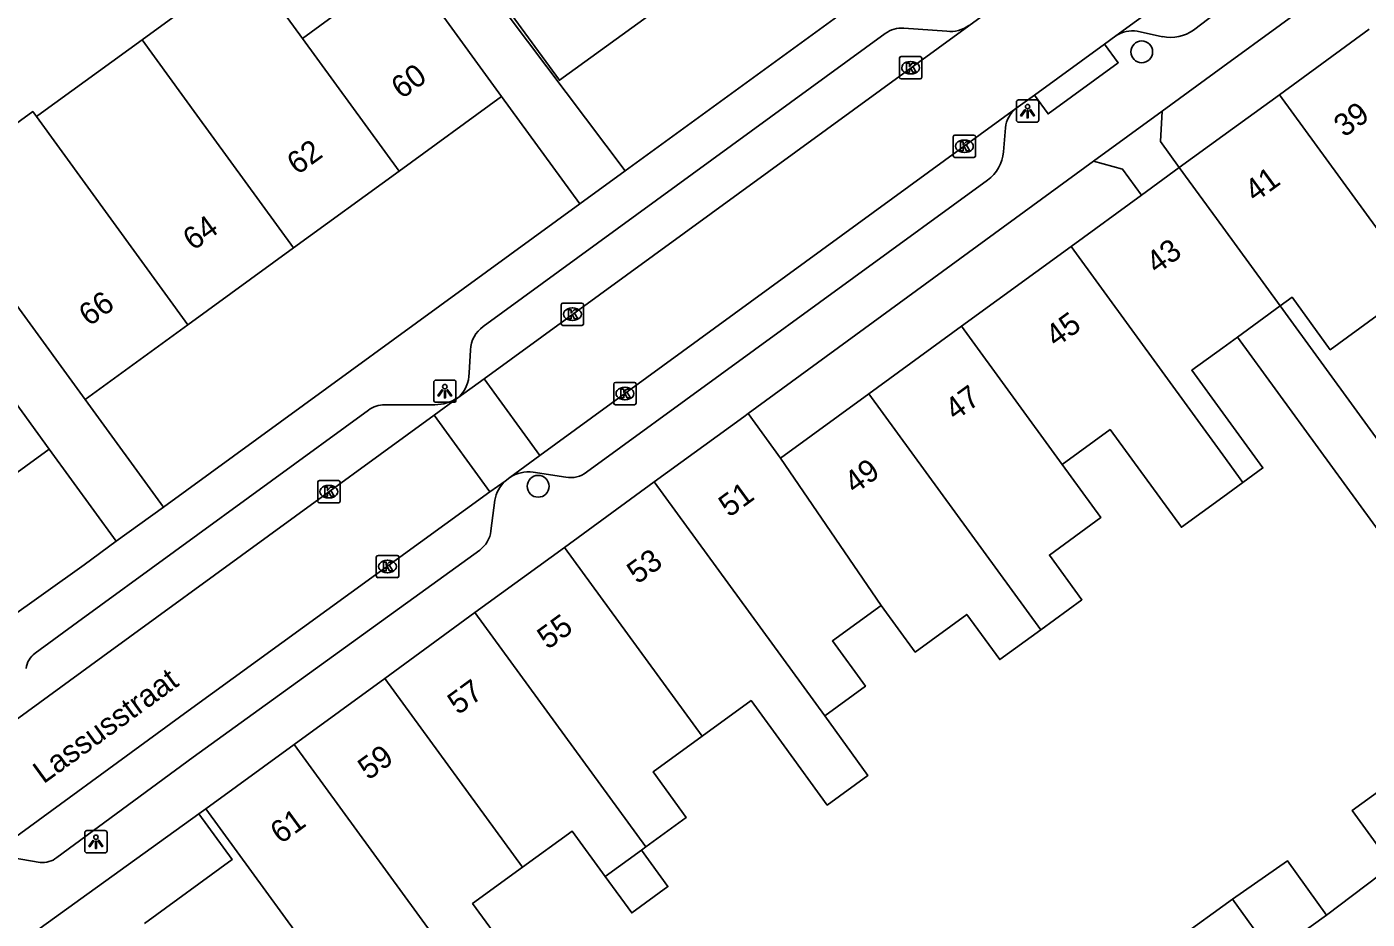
# Model space of a CAD drawing. Extents: x 159822 to 160765, y 380693 to 381634.
# Drawn here: x 159946.4 to 160006.5, y 381366.6 to 381406.6 of the extents above; entities that cross this region are included whole.
import ezdxf

# ---------------------------------------------------------------- set-up
doc = ezdxf.new("R2010")
doc.units = 0
for name, color, linetype in [('IMGEO_Boom', 7, 'Continuous'), ('IMGEO_Kolk', 7, 'Continuous'), ('IMGEO_Lichtpunt', 7, 'Continuous'), ('IMGEO_Muur', 7, 'Continuous'), ('IMGEO_Openbare_ruimte_label', 7, 'Continuous'), ('IMGEO_Pand', 7, 'Continuous'), ('IMGEO_Pand_nummerreeks', 7, 'Continuous'), ('IMGEO_Rijbaan_lokaal_open', 7, 'Continuous'), ('IMGEO_Voetpad_open', 7, 'Continuous')]:
    doc.layers.add(name, color=color, linetype=linetype)

msp = doc.modelspace()

# ---------------------------------------------------------------- linework, layer by layer
at = {"layer": 'IMGEO_Boom'}
for centre in [(159996.369, 381405.454), (159969.323, 381385.987)]:
    msp.add_circle(centre, 0.489, dxfattribs=at)
at = {"layer": 'IMGEO_Kolk'}
for p, q in [((159985.514, 381404.316), (159985.514, 381405.168)), ((159985.589, 381405.242), (159986.441, 381405.242)), ((159986.002, 381405.022), (159986.027, 381405.022)), ((159986.515, 381405.168), (159986.515, 381404.316)), ((159986.441, 381404.242), (159985.589, 381404.242)), ((159986.025, 381404.462), (159986, 381404.462)), ((159987.996, 381401.724), (159988.848, 381401.724)), ((159987.921, 381400.798), (159987.921, 381401.65)), ((159988.409, 381401.504), (159988.434, 381401.504)), ((159988.922, 381401.65), (159988.922, 381400.798)), ((159988.848, 381400.724), (159987.996, 381400.724)), ((159988.432, 381400.944), (159988.407, 381400.944)), ((159970.359, 381393.272), (159970.359, 381394.124)), ((159970.434, 381394.198), (159971.286, 381394.198)), ((159970.847, 381393.978), (159970.872, 381393.978)), ((159971.36, 381394.124), (159971.36, 381393.272)), ((159970.87, 381393.418), (159970.845, 381393.418)), ((159971.286, 381393.198), (159970.434, 381393.198)), ((159972.714, 381389.718), (159972.714, 381390.57)), ((159972.789, 381390.644), (159973.641, 381390.644)), ((159973.202, 381390.424), (159973.227, 381390.424)), ((159973.715, 381390.57), (159973.715, 381389.718)), ((159973.225, 381389.864), (159973.2, 381389.864)), ((159973.641, 381389.644), (159972.789, 381389.644)), ((159959.446, 381385.32), (159959.446, 381386.172)), ((159959.521, 381386.246), (159960.373, 381386.246)), ((159960.447, 381386.172), (159960.447, 381385.32)), ((159959.934, 381386.026), (159959.959, 381386.026)), ((159960.373, 381385.246), (159959.521, 381385.246)), ((159959.957, 381385.466), (159959.932, 381385.466)), ((159962.074, 381381.967), (159962.074, 381382.819)), ((159962.149, 381382.893), (159963.001, 381382.893)), ((159962.562, 381382.673), (159962.587, 381382.673)), ((159963.075, 381382.819), (159963.075, 381381.967)), ((159963.001, 381381.893), (159962.149, 381381.893)), ((159962.585, 381382.113), (159962.56, 381382.113))]:
    msp.add_line(p, q, dxfattribs=at)
for points in [[(159985.514, 381404.316), (159985.514, 381405.168)], [(159985.589, 381405.242), (159986.441, 381405.242)], [(159985.835, 381404.942), (159985.958, 381404.942), (159985.958, 381404.791), (159986.088, 381404.942), (159986.252, 381404.942), (159986.106, 381404.791), (159986.259, 381404.542), (159986.107, 381404.542), (159986.022, 381404.706), (159985.958, 381404.639), (159985.958, 381404.542), (159985.835, 381404.542), (159985.835, 381404.942)], [(159986.515, 381405.168), (159986.515, 381404.316)], [(159986.441, 381404.242), (159985.589, 381404.242)], [(159987.996, 381401.724), (159988.848, 381401.724)], [(159987.921, 381400.798), (159987.921, 381401.65)], [(159988.242, 381401.424), (159988.365, 381401.424), (159988.365, 381401.273), (159988.495, 381401.424), (159988.659, 381401.424), (159988.513, 381401.273), (159988.666, 381401.024), (159988.514, 381401.024), (159988.429, 381401.188), (159988.365, 381401.121), (159988.365, 381401.024), (159988.242, 381401.024), (159988.242, 381401.424)], [(159988.922, 381401.65), (159988.922, 381400.798)], [(159988.848, 381400.724), (159987.996, 381400.724)], [(159970.359, 381393.272), (159970.359, 381394.124)], [(159970.434, 381394.198), (159971.286, 381394.198)], [(159970.68, 381393.898), (159970.803, 381393.898), (159970.803, 381393.747), (159970.933, 381393.898), (159971.097, 381393.898), (159970.951, 381393.747), (159971.104, 381393.498), (159970.952, 381393.498), (159970.867, 381393.662), (159970.803, 381393.595), (159970.803, 381393.498), (159970.68, 381393.498), (159970.68, 381393.898)], [(159971.36, 381394.124), (159971.36, 381393.272)], [(159971.286, 381393.198), (159970.434, 381393.198)], [(159972.714, 381389.718), (159972.714, 381390.57)], [(159972.789, 381390.644), (159973.641, 381390.644)], [(159973.035, 381390.344), (159973.158, 381390.344), (159973.158, 381390.193), (159973.288, 381390.344), (159973.452, 381390.344), (159973.306, 381390.193), (159973.459, 381389.944), (159973.307, 381389.944), (159973.222, 381390.108), (159973.158, 381390.041), (159973.158, 381389.944), (159973.035, 381389.944), (159973.035, 381390.344)], [(159973.715, 381390.57), (159973.715, 381389.718)], [(159973.641, 381389.644), (159972.789, 381389.644)], [(159959.446, 381385.32), (159959.446, 381386.172)], [(159959.521, 381386.246), (159960.373, 381386.246)], [(159960.447, 381386.172), (159960.447, 381385.32)], [(159959.767, 381385.946), (159959.89, 381385.946), (159959.89, 381385.795), (159960.02, 381385.946), (159960.184, 381385.946), (159960.038, 381385.795), (159960.191, 381385.546), (159960.039, 381385.546), (159959.954, 381385.71), (159959.89, 381385.643), (159959.89, 381385.546), (159959.767, 381385.546), (159959.767, 381385.946)], [(159960.373, 381385.246), (159959.521, 381385.246)], [(159962.074, 381381.967), (159962.074, 381382.819)], [(159962.149, 381382.893), (159963.001, 381382.893)], [(159962.395, 381382.593), (159962.518, 381382.593), (159962.518, 381382.442), (159962.648, 381382.593), (159962.812, 381382.593), (159962.666, 381382.442), (159962.819, 381382.193), (159962.667, 381382.193), (159962.582, 381382.357), (159962.518, 381382.29), (159962.518, 381382.193), (159962.395, 381382.193), (159962.395, 381382.593)], [(159963.075, 381382.819), (159963.075, 381381.967)], [(159963.001, 381381.893), (159962.149, 381381.893)]]:
    msp.add_lwpolyline(points, dxfattribs=at)
for centre, start, end in [((159985.591, 381405.166), 91.55205, 178.44795), ((159985.591, 381405.166), 91.55205, 178.44795), ((159986.439, 381405.166), 1.55205, 88.44795), ((159986.439, 381405.166), 1.55205, 88.44795), ((159985.591, 381404.318), 181.55205, 268.44795), ((159985.591, 381404.318), 181.55205, 268.44795), ((159986.439, 381404.318), 271.55205, 358.44795), ((159986.439, 381404.318), 271.55205, 358.44795), ((159987.998, 381401.648), 91.55205, 178.44795), ((159987.998, 381401.648), 91.55205, 178.44795), ((159988.846, 381401.648), 1.55205, 88.44795), ((159988.846, 381401.648), 1.55205, 88.44795), ((159987.998, 381400.8), 181.55205, 268.44795), ((159987.998, 381400.8), 181.55205, 268.44795), ((159988.846, 381400.8), 271.55205, 358.44795), ((159988.846, 381400.8), 271.55205, 358.44795), ((159970.436, 381394.122), 91.55205, 178.44795), ((159970.436, 381394.122), 91.55205, 178.44795), ((159971.284, 381394.122), 1.55205, 88.44795), ((159971.284, 381394.122), 1.55205, 88.44795), ((159970.436, 381393.274), 181.55205, 268.44795), ((159970.436, 381393.274), 181.55205, 268.44795), ((159971.284, 381393.274), 271.55205, 358.44795), ((159971.284, 381393.274), 271.55205, 358.44795), ((159972.791, 381390.568), 91.55205, 178.44795), ((159972.791, 381390.568), 91.55205, 178.44795), ((159973.639, 381390.568), 1.55205, 88.44795), ((159973.639, 381390.568), 1.55205, 88.44795), ((159972.791, 381389.72), 181.55205, 268.44795), ((159972.791, 381389.72), 181.55205, 268.44795), ((159973.639, 381389.72), 271.55205, 358.44795), ((159973.639, 381389.72), 271.55205, 358.44795), ((159959.523, 381386.17), 91.55205, 178.44795), ((159959.523, 381386.17), 91.55205, 178.44795), ((159960.371, 381386.17), 1.55205, 88.44795), ((159960.371, 381386.17), 1.55205, 88.44795), ((159959.523, 381385.322), 181.55205, 268.44795), ((159959.523, 381385.322), 181.55205, 268.44795), ((159960.371, 381385.322), 271.55205, 358.44795), ((159960.371, 381385.322), 271.55205, 358.44795), ((159962.151, 381382.817), 91.55205, 178.44795), ((159962.151, 381382.817), 91.55205, 178.44795), ((159962.999, 381382.817), 1.55205, 88.44795), ((159962.999, 381382.817), 1.55205, 88.44795), ((159962.151, 381381.969), 181.55205, 268.44795), ((159962.151, 381381.969), 181.55205, 268.44795), ((159962.999, 381381.969), 271.55205, 358.44795), ((159962.999, 381381.969), 271.55205, 358.44795)]:
    msp.add_arc(centre, 0.0765, start, end, dxfattribs=at)
for centre, major_axis, ratio, start_param, end_param in [((159986.001, 381404.742), (-0.387, 0.002), 0.722429, 4.712389, 7.853982), ((159986.026, 381404.742), (-0.39, 0.002), 0.717154, 1.570796, 4.712389), ((159988.408, 381401.224), (-0.387, 0.002), 0.722429, 4.712389, 7.853982), ((159988.433, 381401.224), (-0.39, 0.002), 0.717154, 1.570796, 4.712389), ((159970.846, 381393.698), (-0.387, 0.002), 0.722429, 4.712389, 7.853982), ((159970.871, 381393.698), (-0.39, 0.002), 0.717154, 1.570796, 4.712389), ((159973.201, 381390.144), (-0.387, 0.002), 0.722429, 4.712389, 7.853982), ((159973.226, 381390.144), (-0.39, 0.002), 0.717154, 1.570796, 4.712389), ((159959.933, 381385.746), (-0.387, 0.002), 0.722429, 4.712389, 7.853982), ((159959.958, 381385.746), (-0.39, 0.002), 0.717154, 1.570796, 4.712389), ((159962.561, 381382.393), (-0.387, 0.002), 0.722429, 4.712389, 7.853982), ((159962.586, 381382.393), (-0.39, 0.002), 0.717154, 1.570796, 4.712389)]:
    msp.add_ellipse(centre, major_axis=major_axis, ratio=ratio, start_param=start_param, end_param=end_param, dxfattribs=at)
at = {"layer": 'IMGEO_Lichtpunt'}
for p, q in [((159990.756, 381403.203), (159990.756, 381402.396)), ((159990.756, 381403.203), (159990.756, 381402.396)), ((159991.658, 381403.298), (159990.85, 381403.298)), ((159991.658, 381403.298), (159990.85, 381403.298)), ((159991.752, 381402.396), (159991.752, 381403.203)), ((159991.752, 381402.396), (159991.752, 381403.203)), ((159990.85, 381402.302), (159991.658, 381402.302)), ((159990.85, 381402.302), (159991.658, 381402.302)), ((159964.646, 381390.653), (159964.646, 381389.846)), ((159964.646, 381390.653), (159964.646, 381389.846)), ((159965.548, 381390.748), (159964.74, 381390.748)), ((159965.548, 381390.748), (159964.74, 381390.748)), ((159965.642, 381389.846), (159965.642, 381390.653)), ((159965.642, 381389.846), (159965.642, 381390.653)), ((159964.74, 381389.752), (159965.548, 381389.752)), ((159964.74, 381389.752), (159965.548, 381389.752)), ((159949.913, 381370.559), (159949.105, 381370.559)), ((159949.913, 381370.559), (159949.105, 381370.559)), ((159949.011, 381370.464), (159949.011, 381369.657)), ((159949.011, 381370.464), (159949.011, 381369.657)), ((159950.007, 381369.657), (159950.007, 381370.464)), ((159950.007, 381369.657), (159950.007, 381370.464)), ((159949.105, 381369.563), (159949.913, 381369.563)), ((159949.105, 381369.563), (159949.913, 381369.563))]:
    msp.add_line(p, q, dxfattribs=at)
for points in [[(159991.13, 381402.867), (159991.169, 381402.839), (159990.981, 381402.577), (159990.943, 381402.604), (159991.13, 381402.867)], [(159991.232, 381402.819), (159991.279, 381402.819), (159991.279, 381402.497), (159991.232, 381402.497), (159991.232, 381402.819)], [(159991.342, 381402.839), (159991.38, 381402.866), (159991.567, 381402.604), (159991.528, 381402.576), (159991.342, 381402.839)], [(159965.02, 381390.317), (159965.059, 381390.289), (159964.871, 381390.027), (159964.833, 381390.054), (159965.02, 381390.317)], [(159965.232, 381390.289), (159965.27, 381390.316), (159965.457, 381390.054), (159965.418, 381390.026), (159965.232, 381390.289)], [(159965.122, 381390.269), (159965.169, 381390.269), (159965.169, 381389.947), (159965.122, 381389.947), (159965.122, 381390.269)], [(159949.385, 381370.128), (159949.424, 381370.1), (159949.236, 381369.838), (159949.198, 381369.865), (159949.385, 381370.128)], [(159949.487, 381370.08), (159949.534, 381370.08), (159949.534, 381369.758), (159949.487, 381369.758), (159949.487, 381370.08)], [(159949.597, 381370.1), (159949.635, 381370.127), (159949.822, 381369.865), (159949.783, 381369.837), (159949.597, 381370.1)]]:
    msp.add_lwpolyline(points, dxfattribs=at)
for centre in [(159991.255, 381403.001), (159965.145, 381390.451), (159949.51, 381370.262)]:
    msp.add_circle(centre, 0.0994, dxfattribs=at)
for centre, start, end in [((159990.85, 381403.203), 90, 180), ((159990.85, 381403.203), 90, 180), ((159991.658, 381403.203), 0, 90), ((159991.658, 381403.203), 0, 90), ((159990.85, 381402.396), 180, 270), ((159990.85, 381402.396), 180, 270), ((159991.658, 381402.396), 270, 0), ((159991.658, 381402.396), 270, 360), ((159964.74, 381390.653), 90, 180), ((159964.74, 381390.653), 90, 180), ((159965.548, 381390.653), 0, 90), ((159965.548, 381390.653), 0, 90), ((159964.74, 381389.846), 180, 270), ((159964.74, 381389.846), 180, 270), ((159965.548, 381389.846), 270, 0), ((159965.548, 381389.846), 270, 360), ((159949.105, 381370.464), 90, 180), ((159949.105, 381370.464), 90, 180), ((159949.913, 381370.464), 0, 90), ((159949.913, 381370.464), 0, 90), ((159949.105, 381369.657), 180, 270), ((159949.105, 381369.657), 180, 270), ((159949.913, 381369.657), 270, 0), ((159949.913, 381369.657), 270, 360)]:
    msp.add_arc(centre, 0.0946, start, end, dxfattribs=at)
at = {"layer": 'IMGEO_Muur'}
for points in [[(159948.833, 381367.509), (159954.124, 381371.316)], [(159949.355, 381355.98), (159944.432, 381363.048), (159944.635, 381364.488), (159948.833, 381367.509)]]:
    msp.add_lwpolyline(points, dxfattribs=at)
at = {"layer": 'IMGEO_Pand'}
for points in [[(159974.221, 381407.044), (159970.276, 381404.179), (159967.339, 381408.225), (159965.494, 381410.765), (159963.062, 381414.455), (159966.844, 381417.202), (159967.212, 381416.696)], [(159958.764, 381406.056), (159960.876, 381407.592), (159958.977, 381410.126), (159961.5, 381411.96)], [(159961.5, 381411.96), (159963.361, 381409.4), (159964.746, 381407.496), (159967.688, 381403.452)], [(159951.575, 381405.996), (159956.307, 381409.436), (159958.764, 381406.056)], [(159946.843, 381402.553), (159947.066, 381402.715), (159951.575, 381405.996)], [(159951.575, 381405.996), (159954.033, 381402.615), (159958.359, 381396.666)], [(159963.09, 381400.107), (159958.764, 381406.056)], [(160002.535, 381403.535), (160006.565, 381406.471)], [(159998.051, 381400.268), (160000, 381401.688), (160002.535, 381403.535)], [(160010.216, 381392.997), (160002.535, 381403.535)], [(159967.688, 381403.452), (159963.09, 381400.107)], [(159942.078, 381399.432), (159946.679, 381402.779), (159946.843, 381402.553)], [(159946.843, 381402.553), (159953.628, 381393.224)], [(159963.09, 381400.107), (159958.359, 381396.666)], [(159996.361, 381399.037), (159998.051, 381400.268)], [(160002.568, 381394.067), (160000, 381397.592), (159998.051, 381400.268)], [(159949.028, 381389.878), (159946.086, 381393.922), (159942.078, 381399.432)], [(159993.203, 381396.735), (159996.361, 381399.037)], [(159958.359, 381396.666), (159953.628, 381393.224)], [(159988.289, 381393.155), (159993.203, 381396.735)], [(159993.203, 381396.735), (160000, 381387.398), (160000.903, 381386.158)], [(159942.37, 381394.572), (159944.466, 381391.695), (159947.411, 381387.653)], [(160002.568, 381394.067), (160000.657, 381392.675)], [(160010.216, 381392.997), (160008.368, 381391.65), (160006.918, 381393.641), (160004.814, 381392.109), (160003.104, 381394.458), (160002.568, 381394.067)], [(159953.628, 381393.224), (159949.028, 381389.878)], [(159984.145, 381390.135), (159988.289, 381393.155)], [(159992.802, 381386.96), (159988.289, 381393.155)], [(160000.903, 381386.158), (160001.8, 381386.811), (160000, 381389.281), (159998.613, 381391.185), (160000, 381392.196), (160000.657, 381392.675)], [(159980.188, 381387.252), (159984.145, 381390.135)], [(159984.145, 381390.135), (159991.848, 381379.562)], [(159974.524, 381386.18), (159978.535, 381389.102), (159978.734, 381389.247)], [(159978.734, 381389.247), (159980.188, 381387.252)], [(160000.903, 381386.158), (160000, 381385.5), (159998.144, 381384.149), (159994.954, 381388.527), (159992.802, 381386.96)], [(159947.411, 381387.653), (159943.387, 381384.722)], [(159984.692, 381380.652), (159980.188, 381387.252)], [(159991.848, 381379.562), (159993.692, 381380.906), (159992.235, 381382.906), (159994.535, 381384.582), (159992.802, 381386.96)], [(159970.504, 381383.25), (159974.524, 381386.18)], [(159974.524, 381386.18), (159982.165, 381375.695)], [(159966.492, 381380.328), (159970.504, 381383.25)], [(159976.67, 381374.787), (159970.504, 381383.25)], [(159966.492, 381380.328), (159962.45, 381377.382)], [(159974.145, 381369.825), (159966.492, 381380.328)], [(159984.692, 381380.652), (159982.507, 381379.06), (159983.99, 381377.025), (159982.165, 381375.695)], [(159991.848, 381379.562), (159990.004, 381378.219), (159988.53, 381380.243), (159986.217, 381378.558), (159984.692, 381380.652)], [(159958.389, 381374.423), (159962.45, 381377.382)], [(159962.45, 381377.382), (159968.616, 381368.916)], [(159982.165, 381375.695), (159984.103, 381373.035), (159982.278, 381371.705), (159980.34, 381374.365), (159978.866, 381376.387), (159976.67, 381374.787)], [(159974.145, 381369.825), (159975.96, 381371.148), (159974.474, 381373.187), (159976.67, 381374.787)], [(159954.428, 381371.537), (159958.389, 381374.423)], [(159958.389, 381374.423), (159966.06, 381363.895)], [(160007.59, 381368.991), (160005.803, 381371.462), (160008.23, 381373.219)], [(159954.124, 381371.316), (159955.616, 381369.267), (159951.686, 381366.403)], [(159954.124, 381371.316), (159954.428, 381371.537)], [(159954.428, 381371.537), (159960.567, 381363.112)], [(159968.616, 381368.916), (159970.846, 381370.54), (159972.33, 381368.503)], [(159973.954, 381369.686), (159972.33, 381368.503)], [(159972.33, 381368.503), (159973.519, 381366.872), (159975.142, 381368.054), (159973.954, 381369.686)], [(159973.954, 381369.686), (159974.145, 381369.825)], [(159966.06, 381363.895), (159967.89, 381365.229), (159966.387, 381367.292), (159968.616, 381368.916)], [(160000.43, 381367.487), (160002.893, 381369.207), (160004.652, 381366.776)], [(159999.791, 381363.259), (159998.003, 381365.73), (160000.43, 381367.487)], [(160002.218, 381365.015), (160000.43, 381367.487)], [(160004.652, 381366.776), (160002.218, 381365.015)]]:
    msp.add_lwpolyline(points, dxfattribs=at)
at = {"layer": 'IMGEO_Rijbaan_lokaal_open'}
for points in [[(159966.9, 381390.809), (160000, 381414.93), (160007.472, 381420.376)], [(160009.981, 381416.934), (160000, 381409.662), (159995.208, 381406.171)], [(159995.208, 381406.171), (159994.706, 381405.805)], [(159991.564, 381403.516), (159994.706, 381405.805)], [(159991.564, 381403.516), (159990.733, 381402.91)], [(159990.733, 381402.91), (159969.406, 381387.371)], [(159965.726, 381389.957), (159966.9, 381390.809)], [(159969.406, 381387.371), (159966.9, 381390.809)], [(159964.661, 381389.178), (159965.726, 381389.957)], [(159945.51, 381375.214), (159949.818, 381378.361), (159964.661, 381389.178)], [(159964.661, 381389.178), (159967.167, 381385.74)], [(159969.406, 381387.371), (159968.06, 381386.387)], [(159967.842, 381386.218), (159967.167, 381385.74)], [(159968.06, 381386.387), (159967.842, 381386.218)], [(159967.167, 381385.74), (159953.636, 381375.926), (159944.348, 381369.151)]]:
    msp.add_lwpolyline(points, dxfattribs=at)
at = {"layer": 'IMGEO_Voetpad_open'}
for points in [[(159955.995, 381423.437), (159955.84, 381423.323), (159957.401, 381421.132), (159973.223, 381400.119)], [(159973.223, 381400.119), (160000, 381419.611), (160003.64, 381422.268)], [(160009.587, 381414.457), (160000, 381407.424), (159998.69, 381406.431)], [(160012.915, 381414.21), (160000, 381404.778), (159997.287, 381402.797)], [(159985.705, 381406.514), (159987.643, 381406.374)], [(159966.861, 381393.146), (159984.879, 381406.277)], [(159997.295, 381406.134), (159996.165, 381406.374)], [(159994.706, 381405.805), (159995.318, 381404.964), (159992.176, 381402.675), (159991.564, 381403.516)], [(159967.688, 381403.452), (159971.191, 381398.64)], [(159997.287, 381402.797), (159994.213, 381400.552)], [(159998.051, 381400.268), (159997.204, 381401.43), (159997.287, 381402.797)], [(159990.264, 381402.055), (159990.174, 381400.974)], [(159994.213, 381400.552), (159978.734, 381389.247)], [(159994.213, 381400.552), (159995.514, 381400.196), (159996.361, 381399.037)], [(159971.191, 381398.64), (159973.223, 381400.119)], [(159989.46, 381399.706), (159971.495, 381386.617)], [(159971.191, 381398.64), (159952.534, 381385.059)], [(160018.382, 381379.143), (160016.863, 381376.777), (160014.836, 381377.227), (160002.568, 381394.067)], [(159966.23, 381391.074), (159966.287, 381392.094)], [(160000.657, 381392.675), (160013.312, 381375.313), (160013.627, 381373.359), (160012.451, 381372.508)], [(159949.028, 381389.878), (159952.534, 381385.059)], [(159946.784, 381378.507), (159948.692, 381379.906), (159961.717, 381389.398)], [(159962.452, 381389.638), (159964.694, 381389.64)], [(159947.411, 381387.653), (159950.421, 381383.521)], [(159970.568, 381386.391), (159969.096, 381386.619)], [(159952.534, 381385.059), (159950.421, 381383.521)], [(159967.38, 381385.362), (159967.21, 381383.984)], [(159950.421, 381383.521), (159948.981, 381382.473), (159929.338, 381368.476), (159900.122, 381352.484)], [(159966.706, 381383.127), (159953.867, 381373.852), (159947.757, 381369.347)], [(159944.432, 381363.048), (159944.635, 381364.488), (159948.833, 381367.509), (159954.124, 381371.316)], [(159947.013, 381369.136), (159945.712, 381369.356)], [(160007.59, 381368.991), (160004.652, 381366.776)]]:
    msp.add_lwpolyline(points, dxfattribs=at)
for centre, radius, start, end in [((159985.614, 381405.272), 1.246, 85.83373, 126.18528), ((159987.795, 381407.752), 1.387, 263.7149, 306.31647), ((159995.942, 381405.067), 1.326, 80.32075, 123.63152), ((159997.66, 381407.847), 1.751, 257.98471, 306.05329), ((159991.464, 381401.953), 1.204, 127.36337, 175.14375), ((159988.431, 381401.12), 1.749, 306.0353, 355.19772), ((159967.689, 381392.012), 1.404, 126.12721, 176.6366), ((159964.823, 381391.037), 1.408, 309.91646, 1.51293), ((159964.688, 381391.497), 1.857, 270.17881, 303.97202), ((159962.456, 381388.38), 1.258, 90.18557, 125.98132), ((159968.883, 381385.104), 1.525, 133.04232, 170.24447), ((159968.894, 381385.092), 1.54, 82.46214, 122.7828), ((159970.758, 381387.625), 1.249, 261.24399, 306.15855), ((159965.972, 381384.135), 1.247, 306.0553, 353.0253), ((159947.374, 381377.701), 0.999, 126.18465, 173.07425), ((159947.129, 381370.146), 1.016, 263.4682, 308.1987)]:
    msp.add_arc(centre, radius, start, end, dxfattribs=at)

# ---------------------------------------------------------------- texts
at = {"layer": 'IMGEO_Openbare_ruimte_label'}
msp.add_text('Lassusstraat', height=1, rotation=36.09057, dxfattribs=at).set_placement((159947.163, 381372.629))
at = {"layer": 'IMGEO_Pand_nummerreeks'}
for s, rotation, p in [('60', 36.03358, (159963.208, 381403.309)), ('39', 36.07716, (160005.444, 381401.597)), ('62', 36.03332, (159958.538, 381399.911)), ('41', 36.07716, (160001.449, 381398.686)), ('64', 36.03332, (159953.875, 381396.519)), ('43', 36.07915, (159997.035, 381395.469)), ('66', 36.03332, (159949.21, 381393.126)), ('45', 36.07871, (159992.526, 381392.184)), ('47', 36.07871, (159988.016, 381388.898)), ('49', 36.07871, (159983.507, 381385.613)), ('51', 36.07808, (159977.881, 381384.567)), ('53', 36.07808, (159973.772, 381381.574)), ('55', 36.07808, (159969.754, 381378.646)), ('57', 36.07915, (159965.736, 381375.718)), ('59', 36.07808, (159961.719, 381372.791)), ('61', 36.07808, (159957.792, 381369.93))]:
    msp.add_text(s, height=1, rotation=rotation, dxfattribs=at).set_placement(p)

doc.saveas('drawing.dxf')
